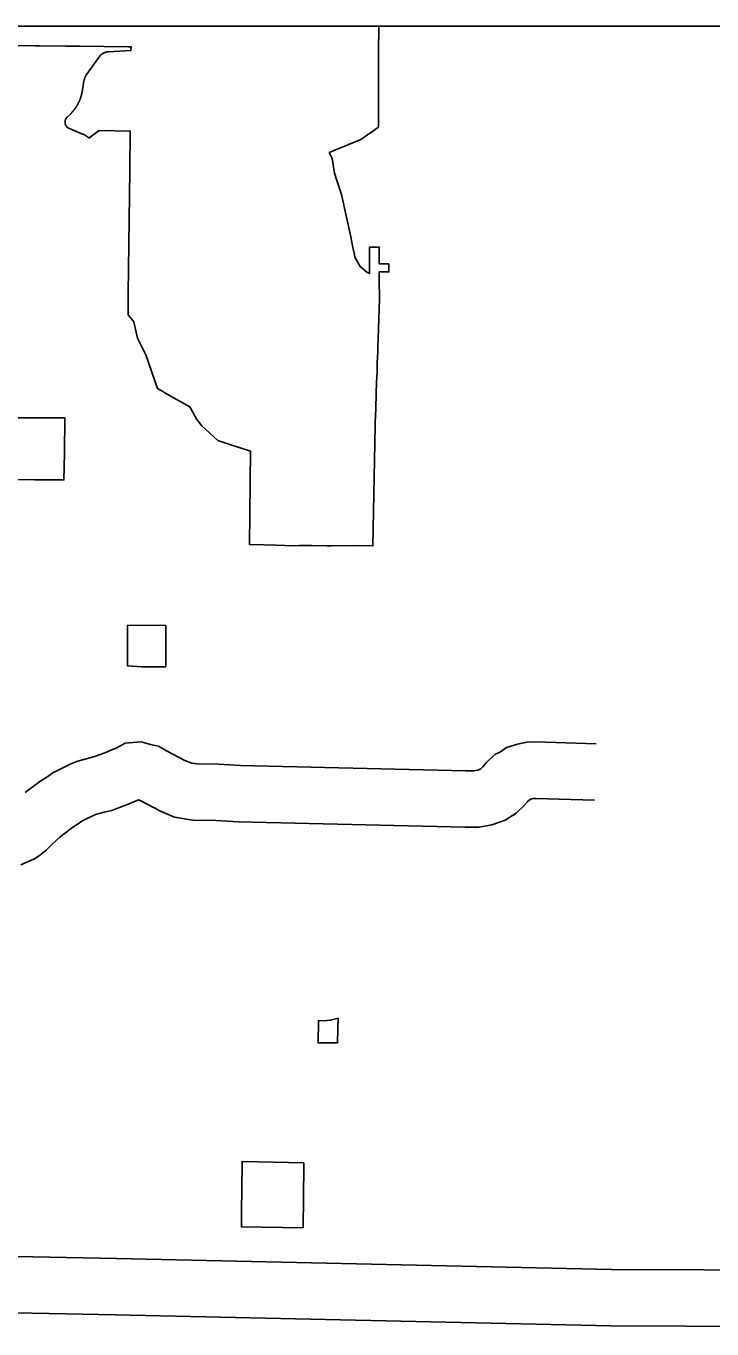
# Model space of a CAD drawing. Extents: x 670147 to 673275, y 705573 to 707613.
# Drawn here: x 670341.3 to 670396, y 707417.7 to 707521.7 of the extents above; entities that cross this region are included whole.
import ezdxf

# ---------------------------------------------------------------- set-up
doc = ezdxf.new("R2010")
doc.units = 0
for name, color, linetype in [('10', 7, 'Continuous'), ('6', 7, 'Continuous'), ('R_NoPlot', 7, 'Continuous')]:
    doc.layers.add(name, color=color, linetype=linetype)

msp = doc.modelspace()

# ---------------------------------------------------------------- linework, layer by layer
at = {"layer": '10'}
for points in [[(670341.21, 707460.53), (670341.76, 707460.93), (670342.46, 707461.46), (670342.94, 707461.77), (670343.43, 707462.11), (670344.28, 707462.54), (670344.87, 707462.83), (670345.43, 707463.04), (670346.38, 707463.31), (670346.77, 707463.41), (670347.11, 707463.54), (670347.7, 707463.75), (670348.06, 707463.91), (670348.48, 707464.09), (670349.19, 707464.48), (670350.46, 707464.59), (670351.21, 707464.37), (670351.85, 707464.24), (670352.5, 707463.87), (670353.96, 707463.09), (670354.42, 707462.91), (670354.52, 707462.89), (670354.94, 707462.83), (670356.64, 707462.8), (670358.4, 707462.69), (670376.35, 707462.26), (670377, 707462.26), (670377.31, 707462.32), (670377.52, 707462.39), (670377.56, 707462.42), (670377.72, 707462.58), (670377.99, 707462.9), (670378.69, 707463.56), (670379.13, 707463.79), (670379.62, 707464.12), (670380.48, 707464.39), (670381.22, 707464.55), (670381.92, 707464.58), (670386.77, 707464.42)], [(670340.87, 707454.75), (670341.97, 707455.25), (670342.48, 707455.58), (670342.92, 707455.95), (670343.32, 707456.36), (670343.74, 707456.77), (670344.02, 707457.01), (670344.45, 707457.33), (670345.03, 707457.77), (670345.45, 707458.04), (670345.74, 707458.24), (670346.28, 707458.51), (670346.68, 707458.7), (670346.84, 707458.77), (670347.53, 707458.96), (670348.13, 707459.11), (670348.66, 707459.31), (670349.38, 707459.57), (670349.89, 707459.8), (670350.27, 707459.96), (670350.33, 707459.93), (670352.06, 707459.01), (670353.13, 707458.58), (670353.78, 707458.45), (670354.59, 707458.34), (670356.46, 707458.3), (670358.2, 707458.19), (670376.31, 707457.76), (670377.42, 707457.77), (670378.45, 707457.96), (670379.51, 707458.32), (670380.39, 707458.89), (670381.03, 707459.52), (670381.27, 707459.8), (670381.34, 707459.87), (670381.46, 707459.94), (670381.6, 707460.03), (670381.62, 707460.04), (670381.77, 707460.07), (670381.94, 707460.07), (670386.63, 707459.92)], [(670402.71, 707422.39), (670387.99, 707422.45), (670348.51, 707423.34), (670325.84, 707423.78)], [(670406.07, 707417.87), (670387.93, 707417.95), (670348.42, 707418.84), (670325.75, 707419.28)]]:
    msp.add_lwpolyline(points, dxfattribs=at)
at = {"layer": '6'}
for points in [[(670346.28, 707512.81), (670346.28, 707512.8), (670346.29, 707512.8), (670346.29, 707512.79), (670346.3, 707512.79), (670346.3, 707512.78), (670346.31, 707512.78), (670347.11, 707513.38), (670349.6, 707513.35), (670349.57, 707510.22), (670349.44, 707500.36), (670349.43, 707498.68), (670349.89, 707498.12), (670350.19, 707496.82), (670350.85, 707495.48), (670351.77, 707492.78), (670352.26, 707492.52), (670352.31, 707492.48), (670354.35, 707491.34), (670354.91, 707490.33), (670355.32, 707489.81), (670356.58, 707488.65), (670357.55, 707488.33), (670359.18, 707487.8), (670359.1, 707480.35), (670360.28, 707480.32), (670361.2, 707480.29), (670361.92, 707480.27), (670362.72, 707480.24), (670363.09, 707480.26), (670364.08, 707480.25), (670365.26, 707480.24), (670365.63, 707480.23), (670367.38, 707480.25), (670368.95, 707480.23), (670369.13, 707489.82), (670369.14, 707490.04), (670369.18, 707491.17), (670369.22, 707492.41), (670369.25, 707493.24), (670369.28, 707494.11), (670369.3, 707494.84), (670369.34, 707495.72), (670369.34, 707495.82), (670369.34, 707495.97), (670369.34, 707496.06), (670369.4, 707497.58), (670369.48, 707499.94), (670369.46, 707501.48), (670369.46, 707501.67), (670369.46, 707502.12), (670370.23, 707502.1), (670370.22, 707502.74), (670369.45, 707502.75), (670369.45, 707503.41), (670369.44, 707504.08), (670368.67, 707504.07), (670368.68, 707503.4), (670368.69, 707502.57), (670368.69, 707502.15), (670368.69, 707502.02), (670368.7, 707501.97), (670368.47, 707502.07), (670367.95, 707502.52), (670367.52, 707503.29), (670367.49, 707503.45), (670367.48, 707503.48), (670367.36, 707504.05), (670367.18, 707504.9), (670366.45, 707508.29), (670366.06, 707509.48), (670365.9, 707509.99), (670365.71, 707511.15), (670365.47, 707511.63), (670367.99, 707512.66), (670369.39, 707513.67), (670369.39, 707514.62), (670369.39, 707515.22), (670369.39, 707515.88), (670369.39, 707517.35), (670369.39, 707519.46), (670369.39, 707519.62), (670369.43, 707521.73)], [(670339.82, 707520.19), (670342.02, 707520.16), (670342.36, 707520.15), (670344.48, 707520.13), (670345.59, 707520.12), (670347.5, 707520.09), (670349.43, 707520.07), (670349.67, 707520.07), (670349.66, 707519.77), (670347.86, 707519.68), (670347.85, 707519.68), (670347.85, 707519.68), (670347.84, 707519.68), (670347.84, 707519.68), (670347.83, 707519.68), (670347.83, 707519.68), (670347.82, 707519.68), (670347.82, 707519.67), (670347.81, 707519.67), (670347.81, 707519.67), (670347.8, 707519.67), (670347.8, 707519.67), (670347.79, 707519.67), (670347.79, 707519.67), (670347.78, 707519.67), (670347.77, 707519.67), (670347.77, 707519.67), (670347.76, 707519.67), (670347.76, 707519.67)], [(670347.76, 707519.67), (670347.75, 707519.67), (670347.75, 707519.67), (670347.74, 707519.66), (670347.74, 707519.66), (670347.73, 707519.66), (670347.73, 707519.66), (670347.72, 707519.66), (670347.72, 707519.66), (670347.71, 707519.66), (670347.71, 707519.66), (670347.7, 707519.66), (670347.7, 707519.66), (670347.69, 707519.65), (670347.69, 707519.65), (670347.68, 707519.65), (670347.68, 707519.65), (670347.67, 707519.65), (670347.67, 707519.65), (670347.66, 707519.65), (670347.66, 707519.64), (670347.65, 707519.64), (670347.65, 707519.64), (670347.64, 707519.64), (670347.64, 707519.64), (670347.63, 707519.64), (670347.63, 707519.64), (670347.62, 707519.63), (670347.62, 707519.63), (670347.61, 707519.63), (670347.61, 707519.63), (670347.6, 707519.63), (670347.6, 707519.63), (670347.59, 707519.62), (670347.59, 707519.62), (670347.58, 707519.62), (670347.58, 707519.62), (670347.57, 707519.62), (670347.57, 707519.62), (670347.56, 707519.61), (670347.56, 707519.61), (670347.55, 707519.61), (670347.55, 707519.61), (670347.54, 707519.61), (670347.54, 707519.6), (670347.53, 707519.6), (670347.53, 707519.6), (670347.52, 707519.6), (670347.52, 707519.59), (670347.51, 707519.59), (670347.51, 707519.59), (670347.5, 707519.59), (670347.5, 707519.59), (670347.5, 707519.58), (670347.49, 707519.58), (670347.49, 707519.58), (670347.48, 707519.58), (670347.48, 707519.57), (670347.47, 707519.57), (670347.47, 707519.57), (670347.46, 707519.57), (670347.46, 707519.57), (670347.46, 707519.56), (670347.45, 707519.56), (670347.45, 707519.56), (670347.44, 707519.56), (670347.44, 707519.55), (670347.43, 707519.55), (670347.43, 707519.55), (670347.42, 707519.54), (670347.42, 707519.54), (670347.42, 707519.54), (670347.41, 707519.54), (670347.41, 707519.53), (670347.4, 707519.53), (670347.4, 707519.53), (670347.39, 707519.53), (670347.39, 707519.52), (670347.38, 707519.52), (670347.38, 707519.52), (670347.38, 707519.51), (670347.37, 707519.51), (670347.37, 707519.51), (670347.36, 707519.5), (670347.36, 707519.5), (670347.35, 707519.5), (670347.35, 707519.5), (670347.35, 707519.49), (670347.34, 707519.49), (670347.34, 707519.49), (670347.33, 707519.48), (670347.33, 707519.48), (670347.32, 707519.48), (670347.32, 707519.47), (670347.32, 707519.47), (670347.31, 707519.47), (670347.31, 707519.46), (670347.3, 707519.45), (670347.3, 707519.45), (670347.29, 707519.45)], [(670347.29, 707519.45), (670347.29, 707519.44), (670347.28, 707519.44), (670347.28, 707519.44), (670347.28, 707519.43), (670347.27, 707519.43), (670347.27, 707519.43), (670347.26, 707519.42), (670347.26, 707519.42), (670347.26, 707519.42), (670347.25, 707519.41), (670347.25, 707519.41), (670347.25, 707519.4), (670347.24, 707519.4), (670347.24, 707519.4), (670347.23, 707519.39), (670347.23, 707519.39), (670347.23, 707519.39), (670347.22, 707519.38), (670347.22, 707519.38), (670347.22, 707519.37), (670347.21, 707519.37), (670347.21, 707519.37), (670347.21, 707519.36), (670347.2, 707519.36), (670347.2, 707519.35), (670347.2, 707519.35), (670347.19, 707519.35), (670347.19, 707519.34), (670347.18, 707519.34), (670347.18, 707519.33), (670347.18, 707519.33), (670347.17, 707519.33), (670347.17, 707519.32), (670347.17, 707519.32), (670347.17, 707519.31), (670347.16, 707519.31), (670347.16, 707519.31), (670347.16, 707519.3), (670347.15, 707519.3), (670347.15, 707519.29), (670346.14, 707517.89), (670346.14, 707517.89), (670346.13, 707517.88), (670346.13, 707517.88), (670346.13, 707517.87), (670346.12, 707517.87), (670346.12, 707517.86), (670346.11, 707517.86), (670346.11, 707517.85), (670346.11, 707517.85), (670346.1, 707517.84), (670346.1, 707517.84), (670346.1, 707517.83), (670346.09, 707517.83), (670346.09, 707517.82), (670346.09, 707517.81), (670346.08, 707517.81), (670346.08, 707517.8), (670346.08, 707517.8), (670346.08, 707517.79), (670346.07, 707517.79), (670346.07, 707517.78), (670346.07, 707517.78), (670346.06, 707517.77), (670346.06, 707517.77), (670346.06, 707517.76), (670346.05, 707517.76), (670346.05, 707517.75), (670346.05, 707517.74), (670346.04, 707517.74), (670346.04, 707517.73), (670346.04, 707517.73), (670346.04, 707517.72), (670346.03, 707517.72), (670346.03, 707517.71), (670346.03, 707517.71), (670346.02, 707517.7), (670346.02, 707517.69), (670346.02, 707517.69), (670346.02, 707517.68), (670346.01, 707517.68), (670346.01, 707517.67), (670346.01, 707517.67), (670346.01, 707517.66), (670346, 707517.65), (670346, 707517.65), (670346, 707517.64), (670346, 707517.64), (670345.99, 707517.63), (670345.99, 707517.62), (670345.99, 707517.62), (670345.99, 707517.61), (670345.98, 707517.61), (670345.98, 707517.6), (670345.98, 707517.6), (670345.98, 707517.59), (670345.97, 707517.58), (670345.97, 707517.58), (670345.97, 707517.57)], [(670345.97, 707517.57), (670345.97, 707517.57), (670345.97, 707517.56), (670345.96, 707517.55), (670345.96, 707517.55), (670345.96, 707517.54), (670345.96, 707517.54), (670345.96, 707517.53), (670345.95, 707517.52), (670345.95, 707517.52), (670345.95, 707517.51), (670345.95, 707517.51), (670345.95, 707517.5), (670345.95, 707517.49), (670345.94, 707517.49), (670345.94, 707517.48), (670345.94, 707517.47), (670345.94, 707517.47), (670345.94, 707517.46), (670345.93, 707517.46), (670345.93, 707517.45), (670345.93, 707517.44), (670345.93, 707517.44), (670345.93, 707517.43), (670345.93, 707517.43), (670345.93, 707517.42), (670345.92, 707517.41), (670345.92, 707517.41), (670345.92, 707517.4), (670345.92, 707517.39), (670345.92, 707517.39), (670345.92, 707517.38), (670345.92, 707517.38), (670345.92, 707517.37), (670345.91, 707517.36), (670345.91, 707517.36), (670345.91, 707517.35), (670345.76, 707516.46), (670345.76, 707516.45), (670345.75, 707516.44), (670345.75, 707516.43), (670345.75, 707516.42), (670345.75, 707516.41), (670345.75, 707516.4), (670345.74, 707516.39), (670345.74, 707516.38), (670345.74, 707516.37), (670345.74, 707516.36), (670345.74, 707516.35), (670345.73, 707516.34), (670345.73, 707516.33), (670345.73, 707516.32), (670345.73, 707516.31), (670345.73, 707516.3), (670345.72, 707516.29), (670345.72, 707516.28), (670345.72, 707516.27), (670345.72, 707516.26), (670345.71, 707516.25), (670345.71, 707516.24), (670345.71, 707516.23), (670345.71, 707516.22), (670345.7, 707516.21), (670345.7, 707516.2), (670345.7, 707516.2), (670345.7, 707516.19), (670345.69, 707516.18), (670345.69, 707516.17), (670345.69, 707516.16), (670345.69, 707516.15), (670345.68, 707516.14), (670345.68, 707516.13), (670345.68, 707516.12), (670345.68, 707516.11), (670345.67, 707516.1), (670345.67, 707516.09), (670345.67, 707516.08), (670345.66, 707516.07), (670345.66, 707516.06), (670345.66, 707516.05), (670345.66, 707516.04), (670345.65, 707516.03), (670345.65, 707516.03), (670345.65, 707516.02), (670345.64, 707516.01), (670345.64, 707516), (670345.64, 707515.99), (670345.63, 707515.98), (670345.63, 707515.97), (670345.63, 707515.96), (670345.62, 707515.95), (670345.62, 707515.94), (670345.62, 707515.93), (670345.61, 707515.92), (670345.61, 707515.91), (670345.61, 707515.9), (670345.6, 707515.89), (670345.6, 707515.89), (670345.6, 707515.88), (670345.59, 707515.87)], [(670345.59, 707515.87), (670345.59, 707515.86), (670345.59, 707515.85), (670345.58, 707515.84), (670345.58, 707515.83), (670345.58, 707515.82), (670345.57, 707515.81), (670345.57, 707515.8), (670345.56, 707515.79), (670345.56, 707515.79), (670345.56, 707515.78), (670345.55, 707515.77), (670345.55, 707515.76), (670345.55, 707515.75), (670345.54, 707515.74), (670345.54, 707515.73), (670345.53, 707515.72), (670345.53, 707515.71), (670345.53, 707515.7), (670345.52, 707515.69), (670345.52, 707515.69), (670345.51, 707515.68), (670345.51, 707515.67), (670345.51, 707515.66), (670345.5, 707515.65), (670345.5, 707515.64), (670345.49, 707515.63), (670345.49, 707515.62), (670345.48, 707515.61), (670345.48, 707515.61), (670345.48, 707515.6), (670345.47, 707515.59), (670345.47, 707515.58), (670345.46, 707515.57), (670345.46, 707515.56), (670345.45, 707515.55), (670345.45, 707515.54), (670345.44, 707515.54), (670345.44, 707515.53), (670345.44, 707515.52), (670345.43, 707515.51), (670345.43, 707515.5), (670345.42, 707515.49), (670345.42, 707515.48), (670345.41, 707515.47), (670345.41, 707515.47), (670345.4, 707515.46), (670345.4, 707515.45), (670345.39, 707515.44), (670345.39, 707515.43), (670345.38, 707515.42), (670345.38, 707515.41), (670345.37, 707515.41), (670345.37, 707515.4), (670345.36, 707515.39), (670345.36, 707515.38), (670345.35, 707515.37), (670345.35, 707515.36), (670345.34, 707515.35), (670345.34, 707515.35), (670345.33, 707515.34), (670345.33, 707515.33), (670345.32, 707515.32), (670345.32, 707515.31), (670345.31, 707515.3), (670345.31, 707515.3), (670345.3, 707515.29), (670345.3, 707515.28), (670345.29, 707515.27), (670345.29, 707515.26), (670345.28, 707515.26), (670345.27, 707515.25), (670345.27, 707515.24), (670345.26, 707515.23), (670345.26, 707515.22), (670345.25, 707515.21), (670345.25, 707515.21), (670345.24, 707515.2), (670345.24, 707515.19), (670345.23, 707515.18), (670345.22, 707515.17), (670345.22, 707515.17), (670345.21, 707515.16), (670345.21, 707515.15), (670345.2, 707515.14), (670345.2, 707515.13), (670345.19, 707515.13), (670345.18, 707515.12), (670345.18, 707515.11), (670345.17, 707515.1), (670345.17, 707515.09), (670345.16, 707515.09), (670345.15, 707515.08), (670345.15, 707515.07), (670345.14, 707515.06), (670345.14, 707515.05), (670345.13, 707515.05), (670345.12, 707515.04), (670345.12, 707515.03), (670345.11, 707515.02)], [(670345.11, 707515.02), (670345.11, 707515.02), (670345.1, 707515.01), (670345.09, 707515), (670345.09, 707514.99), (670345.08, 707514.99), (670345.07, 707514.98), (670345.07, 707514.97), (670345.06, 707514.96), (670345.06, 707514.96), (670345.05, 707514.95), (670345.04, 707514.94), (670345.04, 707514.93), (670345.03, 707514.93), (670345.02, 707514.92), (670345.02, 707514.91), (670345.01, 707514.9), (670345, 707514.9), (670345, 707514.89), (670344.99, 707514.88), (670344.98, 707514.87), (670344.97, 707514.86), (670344.97, 707514.86), (670344.96, 707514.85), (670344.95, 707514.84), (670344.95, 707514.83), (670344.94, 707514.83), (670344.93, 707514.82), (670344.93, 707514.81), (670344.92, 707514.81), (670344.91, 707514.8), (670344.91, 707514.79), (670344.9, 707514.78), (670344.89, 707514.78), (670344.89, 707514.77), (670344.88, 707514.76), (670344.87, 707514.76), (670344.87, 707514.75), (670344.86, 707514.74), (670344.85, 707514.74), (670344.85, 707514.73), (670344.57, 707514.46), (670344.56, 707514.46), (670344.56, 707514.45), (670344.56, 707514.45), (670344.56, 707514.45), (670344.55, 707514.44), (670344.55, 707514.44), (670344.55, 707514.44), (670344.54, 707514.44), (670344.54, 707514.43), (670344.54, 707514.43), (670344.54, 707514.43), (670344.53, 707514.42), (670344.53, 707514.42), (670344.53, 707514.42), (670344.53, 707514.41), (670344.52, 707514.41), (670344.52, 707514.41), (670344.52, 707514.4), (670344.52, 707514.4), (670344.51, 707514.4), (670344.51, 707514.39), (670344.51, 707514.39), (670344.51, 707514.39), (670344.5, 707514.39), (670344.5, 707514.38), (670344.5, 707514.38), (670344.5, 707514.38), (670344.5, 707514.37), (670344.49, 707514.37), (670344.49, 707514.36), (670344.49, 707514.36), (670344.49, 707514.36), (670344.48, 707514.35), (670344.48, 707514.35), (670344.48, 707514.35), (670344.48, 707514.34), (670344.48, 707514.34), (670344.47, 707514.34), (670344.47, 707514.33), (670344.47, 707514.33), (670344.47, 707514.33), (670344.47, 707514.32), (670344.46, 707514.32), (670344.46, 707514.31), (670344.46, 707514.31), (670344.46, 707514.31), (670344.46, 707514.3), (670344.45, 707514.3), (670344.45, 707514.3), (670344.45, 707514.29), (670344.45, 707514.29), (670344.45, 707514.28), (670344.45, 707514.28), (670344.44, 707514.28), (670344.44, 707514.27), (670344.44, 707514.27), (670344.44, 707514.27), (670344.44, 707514.26)], [(670344.44, 707514.26), (670344.44, 707514.26), (670344.43, 707514.25), (670344.43, 707514.25), (670344.43, 707514.25), (670344.43, 707514.24), (670344.43, 707514.24), (670344.43, 707514.23), (670344.43, 707514.23), (670344.43, 707514.23), (670344.42, 707514.22), (670344.42, 707514.22), (670344.42, 707514.21), (670344.42, 707514.21), (670344.42, 707514.21), (670344.42, 707514.2), (670344.42, 707514.2), (670344.42, 707514.19), (670344.42, 707514.19), (670344.41, 707514.19), (670344.41, 707514.18), (670344.41, 707514.18), (670344.41, 707514.17), (670344.41, 707514.17), (670344.41, 707514.17), (670344.41, 707514.16), (670344.41, 707514.16), (670344.41, 707514.15), (670344.41, 707514.15), (670344.41, 707514.15), (670344.41, 707514.14), (670344.41, 707514.14), (670344.4, 707514.14), (670344.4, 707514.13), (670344.4, 707514.13), (670344.4, 707514.12), (670344.4, 707514.12), (670344.4, 707514.12), (670344.4, 707514.11), (670344.4, 707514.11), (670344.4, 707514.1), (670344.4, 707514.1), (670344.4, 707514.1), (670344.4, 707514.09), (670344.4, 707514.09), (670344.4, 707514.08), (670344.4, 707514.08), (670344.4, 707514.08), (670344.4, 707514.07), (670344.4, 707514.07), (670344.4, 707514.06), (670344.4, 707514.06), (670344.4, 707514.05), (670344.4, 707514.05), (670344.4, 707514.05), (670344.4, 707514.04), (670344.4, 707514.04), (670344.4, 707514.03), (670344.4, 707514.03), (670344.4, 707514.03), (670344.4, 707514.02), (670344.4, 707514.02), (670344.4, 707514.01), (670344.4, 707514.01), (670344.4, 707514.01), (670344.4, 707514), (670344.4, 707514), (670344.4, 707513.99), (670344.4, 707513.99), (670344.4, 707513.98), (670344.4, 707513.98), (670344.41, 707513.98), (670344.41, 707513.97), (670344.41, 707513.97), (670344.41, 707513.96), (670344.41, 707513.96), (670344.41, 707513.96), (670344.41, 707513.95), (670344.41, 707513.95), (670344.41, 707513.94), (670344.41, 707513.94), (670344.41, 707513.94), (670344.41, 707513.93), (670344.41, 707513.93), (670344.42, 707513.92), (670344.42, 707513.92), (670344.42, 707513.92), (670344.42, 707513.91), (670344.42, 707513.91), (670344.42, 707513.9), (670344.42, 707513.9), (670344.42, 707513.9), (670344.42, 707513.89), (670344.43, 707513.89), (670344.43, 707513.88), (670344.43, 707513.88), (670344.43, 707513.88), (670344.43, 707513.87), (670344.43, 707513.87), (670344.43, 707513.86)], [(670344.43, 707513.86), (670344.44, 707513.86), (670344.44, 707513.86), (670344.44, 707513.85), (670344.44, 707513.85), (670344.44, 707513.84), (670344.44, 707513.84), (670344.44, 707513.84), (670344.45, 707513.83), (670344.45, 707513.83), (670344.45, 707513.83), (670344.45, 707513.82), (670344.45, 707513.82), (670344.45, 707513.81), (670344.46, 707513.81), (670344.46, 707513.81), (670344.46, 707513.8), (670344.46, 707513.8), (670344.46, 707513.8), (670344.47, 707513.79), (670344.47, 707513.79), (670344.47, 707513.79), (670344.47, 707513.78), (670344.47, 707513.78), (670344.48, 707513.77), (670344.48, 707513.77), (670344.48, 707513.77), (670344.48, 707513.76), (670344.48, 707513.76), (670344.49, 707513.76), (670344.49, 707513.75), (670344.49, 707513.75), (670344.49, 707513.75), (670344.5, 707513.74), (670344.5, 707513.74), (670344.5, 707513.74), (670344.5, 707513.73), (670344.51, 707513.73), (670344.51, 707513.73), (670344.51, 707513.72), (670344.51, 707513.72), (670344.52, 707513.72), (670344.52, 707513.71), (670344.52, 707513.71), (670344.52, 707513.71), (670344.53, 707513.7), (670344.53, 707513.7), (670344.53, 707513.7), (670344.53, 707513.69), (670344.54, 707513.69), (670344.54, 707513.69), (670344.54, 707513.68), (670344.54, 707513.68), (670344.55, 707513.68), (670344.55, 707513.67), (670344.55, 707513.67), (670344.56, 707513.67), (670344.56, 707513.67), (670344.56, 707513.66), (670344.57, 707513.66), (670344.57, 707513.66), (670344.57, 707513.65), (670344.57, 707513.65), (670344.58, 707513.65), (670344.58, 707513.65), (670344.58, 707513.64), (670344.59, 707513.64), (670344.59, 707513.64), (670344.59, 707513.63), (670344.6, 707513.63), (670344.6, 707513.63), (670344.6, 707513.63), (670344.61, 707513.62), (670344.61, 707513.62), (670344.61, 707513.62), (670344.61, 707513.62), (670344.62, 707513.61), (670344.62, 707513.61), (670344.62, 707513.61), (670344.63, 707513.61), (670344.63, 707513.6), (670344.63, 707513.6), (670344.64, 707513.6), (670344.64, 707513.6), (670344.64, 707513.59), (670344.65, 707513.59), (670344.65, 707513.59), (670344.66, 707513.59), (670344.66, 707513.58), (670344.66, 707513.58), (670344.67, 707513.58), (670344.67, 707513.58), (670344.67, 707513.58), (670344.68, 707513.57), (670344.68, 707513.57), (670344.68, 707513.57), (670344.69, 707513.57), (670344.69, 707513.57), (670344.69, 707513.56), (670344.7, 707513.56)], [(670344.7, 707513.56), (670344.7, 707513.56), (670344.71, 707513.56), (670344.71, 707513.56), (670344.71, 707513.55), (670344.72, 707513.55), (670344.72, 707513.55), (670344.72, 707513.55), (670344.73, 707513.55), (670344.73, 707513.55), (670344.74, 707513.54), (670344.74, 707513.54), (670344.74, 707513.54), (670344.75, 707513.54), (670344.75, 707513.54), (670345.8, 707513.11), (670345.81, 707513.11), (670345.82, 707513.11), (670345.82, 707513.1), (670345.83, 707513.1), (670345.83, 707513.1), (670345.84, 707513.1), (670345.85, 707513.09), (670345.85, 707513.09), (670345.86, 707513.09), (670345.86, 707513.08), (670345.87, 707513.08), (670345.88, 707513.08), (670345.88, 707513.08), (670345.89, 707513.07), (670345.9, 707513.07), (670345.9, 707513.07), (670345.91, 707513.06), (670345.91, 707513.06), (670345.92, 707513.06), (670345.93, 707513.05), (670345.93, 707513.05), (670345.94, 707513.05), (670345.94, 707513.05), (670345.95, 707513.04), (670345.96, 707513.04), (670345.96, 707513.04), (670345.97, 707513.03), (670345.97, 707513.03), (670345.98, 707513.03), (670345.99, 707513.02), (670345.99, 707513.02), (670346, 707513.02), (670346, 707513.01), (670346.01, 707513.01), (670346.01, 707513.01), (670346.02, 707513), (670346.03, 707513), (670346.03, 707513), (670346.04, 707512.99), (670346.04, 707512.99), (670346.05, 707512.98), (670346.05, 707512.98), (670346.06, 707512.98), (670346.07, 707512.97), (670346.07, 707512.97), (670346.08, 707512.97), (670346.08, 707512.96), (670346.09, 707512.96), (670346.09, 707512.95), (670346.1, 707512.95), (670346.11, 707512.95), (670346.11, 707512.94), (670346.12, 707512.94), (670346.12, 707512.94), (670346.13, 707512.93), (670346.13, 707512.93), (670346.14, 707512.92), (670346.14, 707512.92), (670346.15, 707512.92), (670346.15, 707512.91), (670346.16, 707512.91), (670346.16, 707512.9), (670346.17, 707512.9), (670346.18, 707512.89), (670346.18, 707512.89), (670346.19, 707512.89), (670346.19, 707512.88), (670346.2, 707512.88), (670346.2, 707512.87), (670346.21, 707512.87), (670346.21, 707512.86), (670346.22, 707512.86), (670346.22, 707512.86), (670346.23, 707512.85), (670346.23, 707512.85), (670346.24, 707512.84), (670346.24, 707512.84), (670346.25, 707512.83), (670346.25, 707512.83), (670346.26, 707512.82), (670346.26, 707512.82), (670346.27, 707512.82), (670346.27, 707512.81), (670346.28, 707512.81)], [(670339.27, 707485.52), (670341.99, 707485.5), (670344.31, 707485.49), (670344.35, 707487.6), (670344.39, 707490.45), (670339.39, 707490.45)]]:
    msp.add_lwpolyline(points, dxfattribs=at)
for points in [[(670352.45, 707470.56), (670352.44, 707470.84), (670352.45, 707473.04), (670352.45, 707473.87), (670349.39, 707473.89), (670349.39, 707472.93), (670349.39, 707471.01), (670349.39, 707470.65), (670350.53, 707470.57)], [(670366.13, 707440.55), (670366.15, 707441.7), (670366.17, 707442.51), (670365.65, 707442.38), (670365.57, 707442.36), (670365.3, 707442.33), (670364.61, 707442.31), (670364.58, 707440.55)], [(670363.4, 707425.78), (670363.45, 707430.7), (670363.45, 707430.96), (670358.52, 707431.09), (670358.52, 707430.8), (670358.48, 707427.07), (670358.47, 707425.86)]]:
    msp.add_lwpolyline(points, close=True, dxfattribs=at)
at = {"layer": 'R_NoPlot'}
msp.add_lwpolyline([(670257.19, 707521.73), (670842.89, 707521.73), (670842.89, 706992.57), (670257.19, 706992.57)], close=True, dxfattribs=at)

doc.saveas('drawing.dxf')
